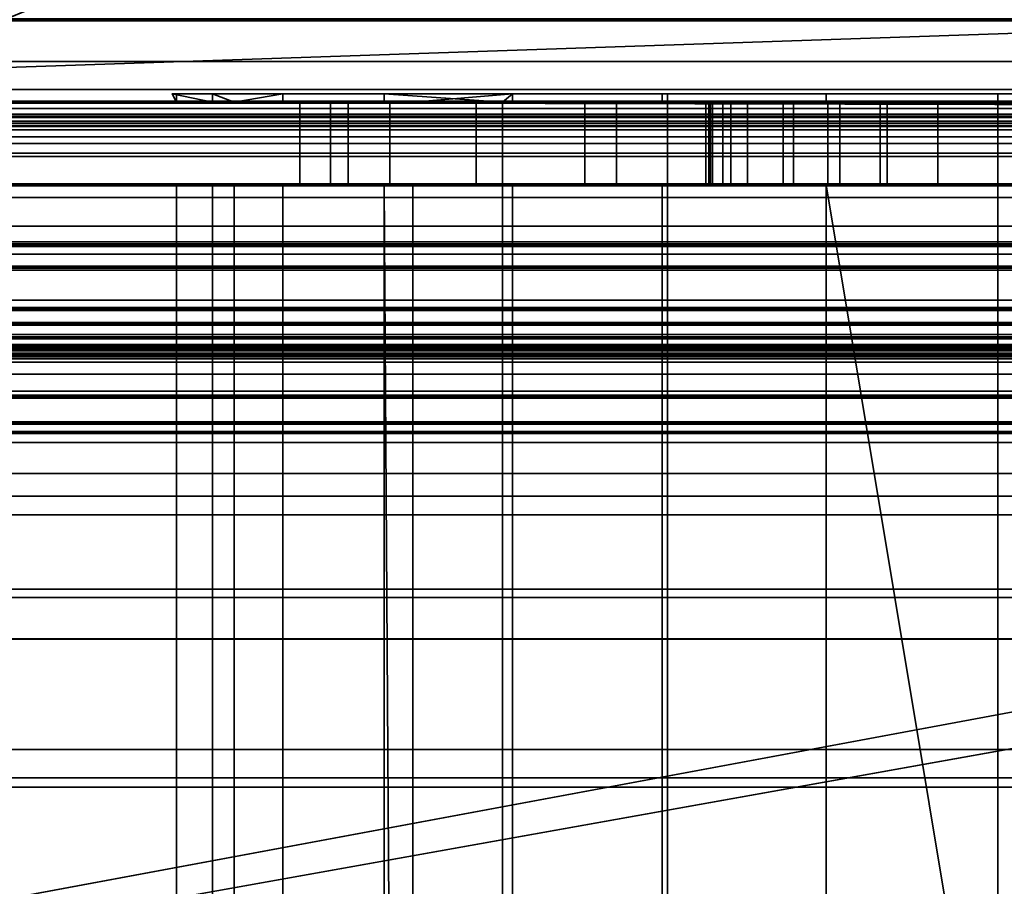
# Model space of a CAD drawing. Header units: millimetres. Extents: x -527 to 5177, y -116 to 161.
# Tile 377 of 656: x 1172 to 1184, y -17 to -7. Entities that reach past the tile are written whole.
import ezdxf

# ---------------------------------------------------------------- set-up
doc = ezdxf.new("R2010")
doc.units = ezdxf.units.MM
doc.layers.add('151', color=7, linetype='Continuous', true_color=0xffffff)

# ---------------------------------------------------------------- blocks, each defined once
blk = doc.blocks.new('UG_SURFACE_096')
at = {"layer": '151', "color": 252, "linetype": 'Continuous', "lineweight": 35}
for points in [[(1180.1, -7.7, 1108), (1174.1, -7.7, 1104), (1174.155, -7.7, 1105.045)], [(1174.589, -7.7, 1100.91), (1174.1, -7.7, 1104), (1180.1, -7.7, 1108), (1180.1, -7.7, 1100)], [(1174.589, -7.8, 1100.91), (1174.155, -7.8, 1105.045), (1174.1, -7.7, 1104)], [(1174.1, -7.7, 1104), (1174.589, -7.7, 1100.91), (1174.589, -7.8, 1100.91)], [(1174.155, -7.8, 1105.045), (1174.155, -7.7, 1105.045), (1174.1, -7.7, 1104)], [(1174.155, -7.7, 1105.045), (1175.44, -7.7, 1109), (1178.222, -7.7, 1112.09), (1180.1, -7.7, 1108)], [(1175.44, -7.7, 1109), (1174.155, -7.7, 1105.045), (1174.155, -7.8, 1105.045), (1174.85, -7.8, 1107.185)], [(1180.1, -7.7, 1100), (1176.669, -7.7, 1097.309), (1174.589, -7.7, 1100.91)], [(1174.589, -7.7, 1100.91), (1176.669, -7.7, 1097.309), (1176.669, -7.8, 1097.309), (1174.85, -7.8, 1100.459)], [(1174.85, -7.8, 1100.459), (1174.589, -7.8, 1100.91), (1174.589, -7.7, 1100.91)], [(1174.85, -7.8, 1107.185), (1175.44, -7.8, 1109), (1175.44, -7.7, 1109)], [(1178.222, -7.7, 1112.09), (1175.44, -7.7, 1109), (1175.44, -7.8, 1109), (1177.015, -7.8, 1110.75)], [(1180.033, -7.7, 1094.864), (1176.669, -7.7, 1097.309), (1180.1, -7.7, 1100)], [(1176.669, -7.7, 1097.309), (1180.033, -7.7, 1094.864), (1180.033, -7.8, 1094.864), (1178.1, -7.8, 1096.269)], [(1178.1, -7.8, 1096.269), (1176.669, -7.8, 1097.309), (1176.669, -7.7, 1097.309)], [(1177.015, -7.8, 1110.75), (1178.1, -7.8, 1111.955), (1178.222, -7.7, 1112.09)], [(1178.1, -7.8, 1111.955), (1178.222, -7.8, 1112.09), (1178.222, -7.7, 1112.09)], [(1180.1, -7.7, 1108), (1178.222, -7.7, 1112.09), (1182.021, -7.7, 1113.781)], [(1178.222, -7.7, 1112.09), (1178.222, -7.8, 1112.09), (1182.021, -7.8, 1113.781), (1182.021, -7.7, 1113.781)], [(1184.1, -7.7, 1094), (1180.033, -7.7, 1094.864), (1180.1, -7.7, 1100)], [(1184.1, -7.7, 1094), (1184.1, -7.8, 1094), (1180.033, -7.8, 1094.864), (1180.033, -7.7, 1094.864)], [(1180.1, -7.7, 1108), (1188.1, -7.7, 1108), (1188.1, -22.4, 1108), (1180.1, -22.4, 1108)], [(1180.1, -7.7, 1100), (1180.1, -7.7, 1108), (1180.1, -22.4, 1108), (1180.1, -22.4, 1100)], [(1188.1, -7.7, 1100), (1180.1, -7.7, 1100), (1180.1, -22.4, 1100), (1188.1, -22.4, 1100)], [(1188.1, -7.7, 1108), (1180.1, -7.7, 1108), (1182.021, -7.7, 1113.781), (1186.179, -7.7, 1113.781)], [(1180.1, -7.7, 1100), (1188.1, -7.7, 1100), (1188.167, -7.7, 1094.864), (1184.1, -7.7, 1094)], [(1182.021, -7.7, 1113.781), (1182.021, -7.8, 1113.781), (1186.179, -7.8, 1113.781), (1186.179, -7.7, 1113.781)], [(1188.167, -7.7, 1094.864), (1188.167, -7.8, 1094.864), (1184.1, -7.8, 1094), (1184.1, -7.7, 1094)], [(1132.1, -7.876, 1158.383), (1174.85, -7.8, 1158), (1171.35, -7.8, 1158)], [(1132.1, -7.876, 1158.383), (1205.844, -7.876, 1158.383), (1178.1, -7.8, 1158), (1174.85, -7.8, 1158)], [(1205.844, -7.876, 1002.617), (1132.1, -7.876, 1002.617), (1132.1, -7.8, 1003), (1171.35, -7.8, 1003)], [(1205.844, -7.876, 1002.617), (1171.35, -7.8, 1003), (1174.85, -7.8, 1003)], [(1171.35, -7.8, 1090.5), (1171.35, -7.8, 1110.75), (1174.155, -7.8, 1105.045), (1174.589, -7.8, 1100.91)], [(1171.35, -7.8, 1110.75), (1174.85, -7.8, 1110.75), (1174.85, -7.8, 1107.185), (1174.155, -7.8, 1105.045)], [(1174.589, -7.8, 1100.91), (1174.85, -7.8, 1100.459), (1174.85, -7.8, 1090.5), (1171.35, -7.8, 1090.5)], [(1171.35, -7.8, 1003), (1171.35, -7.8, 1014.25), (1174.85, -7.8, 1014.25), (1174.85, -7.8, 1003)], [(1171.35, -7.8, 1014.25), (1171.35, -7.8, 1035), (1174.85, -7.8, 1035), (1174.85, -7.8, 1014.25)], [(1171.35, -7.8, 1035), (1171.35, -7.8, 1059.25), (1174.85, -7.8, 1059.25), (1174.85, -7.8, 1035)], [(1171.35, -7.8, 1059.25), (1171.35, -7.8, 1090.5), (1174.85, -7.8, 1090.5), (1174.85, -7.8, 1059.25)], [(1171.35, -7.8, 1110.75), (1171.35, -7.8, 1129.75), (1174.85, -7.8, 1129.75), (1174.85, -7.8, 1110.75)], [(1171.35, -7.8, 1129.75), (1171.35, -7.8, 1158), (1174.85, -7.8, 1158), (1174.85, -7.8, 1129.75)], [(1205.844, -7.876, 1002.617), (1174.85, -7.8, 1003), (1178.1, -7.8, 1003)], [(1174.85, -7.8, 1059.25), (1178.1, -7.8, 1059.25), (1178.1, -7.8, 1037.918), (1177.784, -7.8, 1037.689)], [(1174.85, -7.8, 1035), (1176.017, -7.8, 1034.629), (1175.646, -7.8, 1031.115)], [(1174.85, -7.8, 1014.25), (1175.646, -7.8, 1031.115), (1176.737, -7.8, 1027.753)], [(1174.85, -7.8, 1035), (1176.231, -7.8, 1035), (1176.017, -7.8, 1034.629)], [(1175.646, -7.8, 1031.115), (1174.85, -7.8, 1014.25), (1174.85, -7.8, 1035)], [(1174.85, -7.8, 1110.75), (1174.85, -7.8, 1129.75), (1178.1, -7.8, 1129.75), (1178.1, -7.8, 1111.955)], [(1174.85, -7.8, 1110.75), (1177.015, -7.8, 1110.75), (1175.44, -7.8, 1109)], [(1174.85, -7.8, 1090.5), (1174.85, -7.8, 1100.459), (1176.669, -7.8, 1097.309)], [(1176.669, -7.8, 1097.309), (1178.1, -7.8, 1096.269), (1178.1, -7.8, 1090.5), (1174.85, -7.8, 1090.5)], [(1175.44, -7.8, 1109), (1174.85, -7.8, 1107.185), (1174.85, -7.8, 1110.75)], [(1178.1, -7.8, 1111.955), (1177.015, -7.8, 1110.75), (1174.85, -7.8, 1110.75)], [(1176.737, -7.8, 1027.753), (1178.1, -7.8, 1026.238), (1178.1, -7.8, 1014.25), (1174.85, -7.8, 1014.25)], [(1177.784, -7.8, 1037.689), (1176.231, -7.8, 1035), (1174.85, -7.8, 1035), (1174.85, -7.8, 1059.25)], [(1174.85, -7.8, 1003), (1174.85, -7.8, 1014.25), (1178.1, -7.8, 1014.25), (1178.1, -7.8, 1003)], [(1174.85, -7.8, 1059.25), (1174.85, -7.8, 1090.5), (1178.1, -7.8, 1090.5), (1178.1, -7.8, 1059.25)], [(1174.85, -7.8, 1129.75), (1174.85, -7.8, 1158), (1178.1, -7.8, 1158), (1178.1, -7.8, 1129.75)], [(1175.646, -8.8, 1031.115), (1175.646, -7.8, 1031.115), (1176.017, -7.8, 1034.629), (1176.017, -8.8, 1034.629)], [(1176.737, -8.8, 1027.753), (1176.737, -7.8, 1027.753), (1175.646, -7.8, 1031.115), (1175.646, -8.8, 1031.115)], [(1176.231, -8.8, 1035), (1176.017, -8.8, 1034.629), (1176.017, -7.8, 1034.629), (1176.231, -7.8, 1035)], [(1176.231, -7.8, 1035), (1177.784, -7.8, 1037.689), (1177.784, -8.8, 1037.689), (1176.231, -8.8, 1035)], [(1178.1, -7.8, 1026.238), (1176.737, -7.8, 1027.753), (1176.737, -8.8, 1027.753), (1178.1, -8.8, 1026.238)], [(1178.1, -8.8, 1037.918), (1177.784, -8.8, 1037.689), (1177.784, -7.8, 1037.689), (1178.1, -7.8, 1037.918)], [(1205.844, -7.876, 1158.383), (1190.1, -7.8, 1158), (1178.1, -7.8, 1158)], [(1178.1, -7.8, 1003), (1190.1, -7.8, 1003), (1205.844, -7.876, 1002.617)], [(1178.1, -7.8, 1129.75), (1183.372, -7.8, 1145.576), (1184.1, -7.8, 1145.5)], [(1184.1, -7.8, 1145.5), (1184.828, -7.8, 1145.576), (1190.1, -7.8, 1129.75), (1178.1, -7.8, 1129.75)], [(1178.1, -7.8, 1129.75), (1180.619, -7.8, 1148.634), (1181.069, -7.8, 1147.25)], [(1178.1, -7.8, 1158), (1190.1, -7.8, 1158), (1184.1, -7.8, 1152.5), (1182.676, -7.8, 1152.197)], [(1178.1, -7.8, 1129.75), (1182.043, -7.8, 1146.168), (1183.372, -7.8, 1145.576)], [(1178.1, -7.8, 1129.75), (1178.1, -7.8, 1158), (1180.771, -7.8, 1150.082), (1180.619, -7.8, 1148.634)], [(1182.676, -7.8, 1152.197), (1181.499, -7.8, 1151.342), (1178.1, -7.8, 1158)], [(1181.499, -7.8, 1151.342), (1180.771, -7.8, 1150.082), (1178.1, -7.8, 1158)], [(1181.069, -7.8, 1147.25), (1182.043, -7.8, 1146.168), (1178.1, -7.8, 1129.75)], [(1178.1, -7.8, 1059.25), (1182.761, -7.8, 1078.266), (1184.1, -7.8, 1078)], [(1184.1, -7.8, 1078), (1185.439, -7.8, 1078.266), (1190.1, -7.8, 1059.25), (1178.1, -7.8, 1059.25)], [(1178.1, -7.8, 1059.25), (1180.866, -7.8, 1080.161), (1181.625, -7.8, 1079.025)], [(1178.1, -7.8, 1059.25), (1178.1, -7.8, 1090.5), (1180.6, -7.8, 1083.5), (1180.6, -7.8, 1081.5)], [(1181.625, -7.8, 1079.025), (1182.761, -7.8, 1078.266), (1178.1, -7.8, 1059.25)], [(1178.1, -7.8, 1090.5), (1180.866, -7.8, 1084.839), (1180.6, -7.8, 1083.5)], [(1180.6, -7.8, 1081.5), (1180.866, -7.8, 1080.161), (1178.1, -7.8, 1059.25)], [(1178.1, -7.8, 1090.5), (1182.761, -7.8, 1086.734), (1181.625, -7.8, 1085.975)], [(1181.625, -7.8, 1085.975), (1180.866, -7.8, 1084.839), (1178.1, -7.8, 1090.5)], [(1178.1, -7.8, 1090.5), (1190.1, -7.8, 1090.5), (1184.1, -7.8, 1087), (1182.761, -7.8, 1086.734)], [(1178.1, -7.8, 1059.25), (1190.1, -7.8, 1059.25), (1187.557, -7.8, 1039.765), (1184.1, -7.8, 1040.5)], [(1184.1, -7.8, 1040.5), (1180.643, -7.8, 1039.765), (1178.1, -7.8, 1059.25)], [(1178.1, -7.8, 1014.25), (1179.1, -7.8, 1014.25), (1179.1, -7.8, 1013)], [(1178.1, -7.8, 1003), (1182.187, -7.8, 1008.381), (1184.1, -7.8, 1008)], [(1179.1, -7.8, 1013), (1179.481, -7.8, 1011.087), (1178.1, -7.8, 1003), (1178.1, -7.8, 1014.25)], [(1184.1, -7.8, 1008), (1186.013, -7.8, 1008.381), (1190.1, -7.8, 1003), (1178.1, -7.8, 1003)], [(1179.481, -7.8, 1011.087), (1180.565, -7.8, 1009.465), (1178.1, -7.8, 1003)], [(1180.565, -7.8, 1009.465), (1182.187, -7.8, 1008.381), (1178.1, -7.8, 1003)], [(1178.1, -7.8, 1129.75), (1190.1, -7.8, 1129.75), (1186.179, -7.8, 1113.781), (1182.021, -7.8, 1113.781)], [(1182.021, -7.8, 1113.781), (1178.222, -7.8, 1112.09), (1178.1, -7.8, 1129.75)], [(1190.1, -7.8, 1090.5), (1178.1, -7.8, 1090.5), (1184.1, -7.8, 1094), (1188.167, -7.8, 1094.864)], [(1178.1, -7.8, 1090.5), (1178.1, -7.8, 1096.269), (1180.033, -7.8, 1094.864)], [(1180.033, -7.8, 1094.864), (1184.1, -7.8, 1094), (1178.1, -7.8, 1090.5)], [(1178.222, -7.8, 1112.09), (1178.1, -7.8, 1111.955), (1178.1, -7.8, 1129.75)], [(1179.1, -7.8, 1014.25), (1178.1, -7.8, 1014.25), (1178.1, -7.8, 1026.238), (1179.1, -7.8, 1025.126)], [(1180.643, -7.8, 1039.765), (1178.1, -7.8, 1037.918), (1178.1, -7.8, 1059.25)], [(1178.1, -8.8, 1026.238), (1179.1, -8.8, 1025.126), (1179.1, -7.8, 1025.126), (1178.1, -7.8, 1026.238)], [(1178.1, -7.8, 1037.918), (1180.643, -7.8, 1039.765), (1180.643, -8.8, 1039.765), (1178.1, -8.8, 1037.918)], [(1179.481, -8.8, 1011.087), (1179.481, -7.8, 1011.087), (1179.1, -7.8, 1013), (1179.1, -8.8, 1013)], [(1179.1, -7.8, 1014.25), (1179.1, -7.8, 1025.126), (1179.1, -8.8, 1025.126), (1179.1, -8.8, 1014.25)], [(1179.1, -8.8, 1014.25), (1179.1, -8.8, 1013), (1179.1, -7.8, 1013), (1179.1, -7.8, 1014.25)], [(1180.565, -8.8, 1009.465), (1180.565, -7.8, 1009.465), (1179.481, -7.8, 1011.087), (1179.481, -8.8, 1011.087)], [(1182.187, -8.8, 1008.381), (1182.187, -7.8, 1008.381), (1180.565, -7.8, 1009.465), (1180.565, -8.8, 1009.465)], [(1180.866, -8.8, 1080.161), (1180.866, -7.8, 1080.161), (1180.6, -7.8, 1081.5), (1180.6, -8.8, 1081.5)], [(1180.6, -8.8, 1083.5), (1180.6, -8.8, 1081.5), (1180.6, -7.8, 1081.5), (1180.6, -7.8, 1083.5)], [(1180.6, -8.8, 1083.5), (1180.6, -7.8, 1083.5), (1180.866, -7.8, 1084.839), (1180.866, -8.8, 1084.839)], [(1180.619, -8.8, 1148.634), (1180.619, -7.8, 1148.634), (1180.771, -7.8, 1150.082), (1180.771, -8.8, 1150.082)], [(1181.069, -8.8, 1147.25), (1181.069, -7.8, 1147.25), (1180.619, -7.8, 1148.634), (1180.619, -8.8, 1148.634)], [(1180.643, -8.8, 1039.765), (1180.643, -7.8, 1039.765), (1184.1, -7.8, 1040.5), (1184.1, -8.8, 1040.5)], [(1180.771, -8.8, 1150.082), (1180.771, -7.8, 1150.082), (1181.499, -7.8, 1151.342), (1181.499, -8.8, 1151.342)], [(1181.625, -8.8, 1079.025), (1181.625, -7.8, 1079.025), (1180.866, -7.8, 1080.161), (1180.866, -8.8, 1080.161)], [(1180.866, -8.8, 1084.839), (1180.866, -7.8, 1084.839), (1181.625, -7.8, 1085.975), (1181.625, -8.8, 1085.975)], [(1182.043, -8.8, 1146.168), (1182.043, -7.8, 1146.168), (1181.069, -7.8, 1147.25), (1181.069, -8.8, 1147.25)], [(1181.499, -8.8, 1151.342), (1181.499, -7.8, 1151.342), (1182.676, -7.8, 1152.197), (1182.676, -8.8, 1152.197)], [(1182.761, -8.8, 1078.266), (1182.761, -7.8, 1078.266), (1181.625, -7.8, 1079.025), (1181.625, -8.8, 1079.025)], [(1181.625, -8.8, 1085.975), (1181.625, -7.8, 1085.975), (1182.761, -7.8, 1086.734), (1182.761, -8.8, 1086.734)], [(1183.372, -8.8, 1145.576), (1183.372, -7.8, 1145.576), (1182.043, -7.8, 1146.168), (1182.043, -8.8, 1146.168)], [(1184.1, -8.8, 1008), (1184.1, -7.8, 1008), (1182.187, -7.8, 1008.381), (1182.187, -8.8, 1008.381)], [(1182.676, -8.8, 1152.197), (1182.676, -7.8, 1152.197), (1184.1, -7.8, 1152.5), (1184.1, -8.8, 1152.5)], [(1184.1, -8.8, 1078), (1184.1, -7.8, 1078), (1182.761, -7.8, 1078.266), (1182.761, -8.8, 1078.266)], [(1182.761, -8.8, 1086.734), (1182.761, -7.8, 1086.734), (1184.1, -7.8, 1087), (1184.1, -8.8, 1087)], [(1184.1, -7.8, 1145.5), (1183.372, -7.8, 1145.576), (1183.372, -8.8, 1145.576), (1184.1, -8.8, 1145.5)], [(1185.439, -7.8, 1086.734), (1184.1, -7.8, 1087), (1190.1, -7.8, 1090.5)], [(1185.524, -7.8, 1152.197), (1184.1, -7.8, 1152.5), (1190.1, -7.8, 1158)], [(1186.013, -8.8, 1008.381), (1186.013, -7.8, 1008.381), (1184.1, -7.8, 1008), (1184.1, -8.8, 1008)], [(1184.1, -8.8, 1040.5), (1184.1, -7.8, 1040.5), (1187.557, -7.8, 1039.765), (1187.557, -8.8, 1039.765)], [(1185.439, -8.8, 1078.266), (1185.439, -7.8, 1078.266), (1184.1, -7.8, 1078), (1184.1, -8.8, 1078)], [(1184.1, -8.8, 1087), (1184.1, -7.8, 1087), (1185.439, -7.8, 1086.734), (1185.439, -8.8, 1086.734)], [(1184.1, -8.8, 1145.5), (1184.828, -8.8, 1145.576), (1184.828, -7.8, 1145.576), (1184.1, -7.8, 1145.5)], [(1184.1, -8.8, 1152.5), (1184.1, -7.8, 1152.5), (1185.524, -7.8, 1152.197), (1185.524, -8.8, 1152.197)], [(1205.844, -7.876, 1158.383), (1132.1, -7.876, 1158.383), (1132.1, -8.093, 1158.707), (1205.979, -8.093, 1158.707)], [(1205.979, -8.093, 1002.293), (1132.1, -8.093, 1002.293), (1132.1, -7.876, 1002.617), (1205.844, -7.876, 1002.617)], [(1205.979, -8.093, 1158.707), (1132.1, -8.093, 1158.707), (1132.1, -8.417, 1158.924), (1206.069, -8.417, 1158.924)], [(1206.069, -8.417, 1002.076), (1132.1, -8.417, 1002.076), (1132.1, -8.093, 1002.293), (1205.979, -8.093, 1002.293)], [(1206.069, -8.417, 1158.924), (1132.1, -8.417, 1158.924), (1132.1, -8.8, 1159), (1206.1, -8.8, 1159)], [(1206.1, -8.8, 1002), (1132.1, -8.8, 1002), (1132.1, -8.417, 1002.076), (1206.069, -8.417, 1002.076)], [(1206.1, -8.8, 1159), (1132.1, -8.8, 1159), (1132.1, -21.3, 1159), (1206.1, -21.3, 1159)], [(1132.1, -8.8, 1002), (1206.1, -8.8, 1002), (1206.1, -21.3, 1002), (1132.1, -21.3, 1002)], [(1174.85, -8.8, 1003), (1171.35, -8.8, 1003), (1171.35, -21.3, 1003), (1174.85, -21.3, 1003)], [(1171.35, -8.8, 1158), (1174.85, -8.8, 1158), (1174.85, -21.3, 1158), (1171.35, -21.3, 1158)], [(1171.35, -8.8, 1090.5), (1174.85, -8.8, 1090.5), (1174.85, -8.8, 1100.459), (1174.589, -8.8, 1100.91)], [(1174.589, -8.8, 1100.91), (1174.155, -8.8, 1105.045), (1171.35, -8.8, 1110.75), (1171.35, -8.8, 1090.5)], [(1174.155, -8.8, 1105.045), (1174.85, -8.8, 1107.185), (1174.85, -8.8, 1110.75), (1171.35, -8.8, 1110.75)], [(1174.85, -8.8, 1003), (1174.85, -8.8, 1014.25), (1171.35, -8.8, 1014.25), (1171.35, -8.8, 1003)], [(1174.85, -8.8, 1014.25), (1174.85, -8.8, 1035), (1171.35, -8.8, 1035), (1171.35, -8.8, 1014.25)], [(1174.85, -8.8, 1035), (1174.85, -8.8, 1059.25), (1171.35, -8.8, 1059.25), (1171.35, -8.8, 1035)], [(1174.85, -8.8, 1059.25), (1174.85, -8.8, 1090.5), (1171.35, -8.8, 1090.5), (1171.35, -8.8, 1059.25)], [(1174.85, -8.8, 1110.75), (1174.85, -8.8, 1129.75), (1171.35, -8.8, 1129.75), (1171.35, -8.8, 1110.75)], [(1174.85, -8.8, 1129.75), (1174.85, -8.8, 1158), (1171.35, -8.8, 1158), (1171.35, -8.8, 1129.75)], [(1174.85, -8.8, 1107.185), (1174.155, -8.8, 1105.045), (1174.155, -21.3, 1105.045), (1174.85, -21.3, 1107.185)], [(1174.589, -8.8, 1100.91), (1174.589, -21.3, 1100.91), (1174.155, -21.3, 1105.045), (1174.155, -8.8, 1105.045)], [(1174.85, -21.3, 1100.459), (1174.589, -21.3, 1100.91), (1174.589, -8.8, 1100.91), (1174.85, -8.8, 1100.459)], [(1178.1, -8.8, 1003), (1174.85, -8.8, 1003), (1174.85, -21.3, 1003), (1178.1, -21.3, 1003)], [(1174.85, -8.8, 1158), (1178.1, -8.8, 1158), (1178.1, -21.3, 1158), (1174.85, -21.3, 1158)], [(1174.85, -21.3, 1107.185), (1175.44, -21.3, 1109), (1175.44, -8.8, 1109), (1174.85, -8.8, 1107.185)], [(1174.85, -8.8, 1100.459), (1176.669, -8.8, 1097.309), (1176.669, -21.3, 1097.309), (1174.85, -21.3, 1100.459)], [(1174.85, -8.8, 1035), (1174.85, -8.8, 1014.25), (1175.646, -8.8, 1031.115)], [(1175.646, -8.8, 1031.115), (1176.017, -8.8, 1034.629), (1174.85, -8.8, 1035)], [(1174.85, -8.8, 1014.25), (1178.1, -8.8, 1014.25), (1178.1, -8.8, 1026.238), (1176.737, -8.8, 1027.753)], [(1176.737, -8.8, 1027.753), (1175.646, -8.8, 1031.115), (1174.85, -8.8, 1014.25)], [(1174.85, -8.8, 1059.25), (1174.85, -8.8, 1035), (1176.231, -8.8, 1035), (1177.784, -8.8, 1037.689)], [(1174.85, -8.8, 1090.5), (1178.1, -8.8, 1090.5), (1178.1, -8.8, 1096.269), (1176.669, -8.8, 1097.309)], [(1174.85, -8.8, 1110.75), (1174.85, -8.8, 1107.185), (1175.44, -8.8, 1109)], [(1174.85, -8.8, 1110.75), (1177.015, -8.8, 1110.75), (1178.1, -8.8, 1111.955)], [(1178.1, -8.8, 1111.955), (1178.1, -8.8, 1129.75), (1174.85, -8.8, 1129.75), (1174.85, -8.8, 1110.75)], [(1175.44, -8.8, 1109), (1177.015, -8.8, 1110.75), (1174.85, -8.8, 1110.75)], [(1176.669, -8.8, 1097.309), (1174.85, -8.8, 1100.459), (1174.85, -8.8, 1090.5)], [(1177.784, -8.8, 1037.689), (1178.1, -8.8, 1037.918), (1178.1, -8.8, 1059.25), (1174.85, -8.8, 1059.25)], [(1176.017, -8.8, 1034.629), (1176.231, -8.8, 1035), (1174.85, -8.8, 1035)], [(1178.1, -8.8, 1003), (1178.1, -8.8, 1014.25), (1174.85, -8.8, 1014.25), (1174.85, -8.8, 1003)], [(1178.1, -8.8, 1059.25), (1178.1, -8.8, 1090.5), (1174.85, -8.8, 1090.5), (1174.85, -8.8, 1059.25)], [(1178.1, -8.8, 1129.75), (1178.1, -8.8, 1158), (1174.85, -8.8, 1158), (1174.85, -8.8, 1129.75)], [(1177.015, -8.8, 1110.75), (1175.44, -8.8, 1109), (1175.44, -21.3, 1109), (1177.015, -21.3, 1110.75)], [(1176.669, -8.8, 1097.309), (1178.1, -8.8, 1096.269), (1178.1, -21.3, 1096.269), (1176.749, -21.3, 1097.25)], [(1176.749, -21.3, 1097.25), (1176.669, -21.3, 1097.309), (1176.669, -8.8, 1097.309)], [(1178.1, -8.8, 1111.955), (1177.015, -8.8, 1110.75), (1177.015, -21.3, 1110.75), (1178.1, -21.3, 1111.955)], [(1190.1, -8.8, 1003), (1178.1, -8.8, 1003), (1178.1, -21.3, 1003), (1190.1, -21.3, 1003)], [(1178.1, -8.8, 1158), (1190.1, -8.8, 1158), (1190.1, -21.3, 1158), (1178.1, -21.3, 1158)], [(1178.1, -21.3, 1111.955), (1178.222, -21.3, 1112.09), (1178.222, -8.8, 1112.09), (1178.1, -8.8, 1111.955)], [(1178.1, -8.8, 1096.269), (1180.033, -8.8, 1094.864), (1180.033, -21.3, 1094.864), (1178.1, -21.3, 1096.269)], [(1190.1, -8.8, 1158), (1178.1, -8.8, 1158), (1184.1, -8.8, 1152.5), (1185.524, -8.8, 1152.197)], [(1178.1, -8.8, 1158), (1181.499, -8.8, 1151.342), (1182.676, -8.8, 1152.197)], [(1178.1, -8.8, 1129.75), (1182.043, -8.8, 1146.168), (1181.069, -8.8, 1147.25)], [(1178.1, -8.8, 1158), (1180.771, -8.8, 1150.082), (1181.499, -8.8, 1151.342)], [(1181.069, -8.8, 1147.25), (1180.619, -8.8, 1148.634), (1178.1, -8.8, 1129.75)], [(1180.619, -8.8, 1148.634), (1180.771, -8.8, 1150.082), (1178.1, -8.8, 1158), (1178.1, -8.8, 1129.75)], [(1178.1, -8.8, 1129.75), (1190.1, -8.8, 1129.75), (1184.1, -8.8, 1145.5), (1183.372, -8.8, 1145.576)], [(1183.372, -8.8, 1145.576), (1182.043, -8.8, 1146.168), (1178.1, -8.8, 1129.75)], [(1182.676, -8.8, 1152.197), (1184.1, -8.8, 1152.5), (1178.1, -8.8, 1158)], [(1178.1, -8.8, 1090.5), (1182.761, -8.8, 1086.734), (1184.1, -8.8, 1087)], [(1184.1, -8.8, 1087), (1185.439, -8.8, 1086.734), (1190.1, -8.8, 1090.5), (1178.1, -8.8, 1090.5)], [(1178.1, -8.8, 1090.5), (1180.866, -8.8, 1084.839), (1181.625, -8.8, 1085.975)], [(1178.1, -8.8, 1090.5), (1178.1, -8.8, 1059.25), (1180.6, -8.8, 1081.5), (1180.6, -8.8, 1083.5)], [(1181.625, -8.8, 1085.975), (1182.761, -8.8, 1086.734), (1178.1, -8.8, 1090.5)], [(1178.1, -8.8, 1059.25), (1180.866, -8.8, 1080.161), (1180.6, -8.8, 1081.5)], [(1180.6, -8.8, 1083.5), (1180.866, -8.8, 1084.839), (1178.1, -8.8, 1090.5)], [(1178.1, -8.8, 1059.25), (1182.761, -8.8, 1078.266), (1181.625, -8.8, 1079.025)], [(1181.625, -8.8, 1079.025), (1180.866, -8.8, 1080.161), (1178.1, -8.8, 1059.25)], [(1178.1, -8.8, 1059.25), (1190.1, -8.8, 1059.25), (1184.1, -8.8, 1078), (1182.761, -8.8, 1078.266)], [(1178.1, -8.8, 1014.25), (1178.1, -8.8, 1003), (1179.481, -8.8, 1011.087), (1179.1, -8.8, 1013)], [(1178.1, -8.8, 1003), (1180.565, -8.8, 1009.465), (1179.481, -8.8, 1011.087)], [(1178.1, -8.8, 1003), (1182.187, -8.8, 1008.381), (1180.565, -8.8, 1009.465)], [(1184.1, -8.8, 1008), (1182.187, -8.8, 1008.381), (1178.1, -8.8, 1003), (1190.1, -8.8, 1003)], [(1190.1, -8.8, 1059.25), (1178.1, -8.8, 1059.25), (1180.643, -8.8, 1039.765), (1184.1, -8.8, 1040.5)], [(1178.1, -8.8, 1059.25), (1178.1, -8.8, 1037.918), (1180.643, -8.8, 1039.765)], [(1190.1, -8.8, 1129.75), (1178.1, -8.8, 1129.75), (1182.021, -8.8, 1113.781), (1186.179, -8.8, 1113.781)], [(1178.1, -8.8, 1129.75), (1178.222, -8.8, 1112.09), (1182.021, -8.8, 1113.781)], [(1178.1, -8.8, 1129.75), (1178.1, -8.8, 1111.955), (1178.222, -8.8, 1112.09)], [(1178.1, -8.8, 1090.5), (1190.1, -8.8, 1090.5), (1184.1, -8.8, 1094), (1180.033, -8.8, 1094.864)], [(1180.033, -8.8, 1094.864), (1178.1, -8.8, 1096.269), (1178.1, -8.8, 1090.5)], [(1178.1, -8.8, 1026.238), (1178.1, -8.8, 1014.25), (1179.1, -8.8, 1014.25), (1179.1, -8.8, 1025.126)], [(1179.1, -8.8, 1013), (1179.1, -8.8, 1014.25), (1178.1, -8.8, 1014.25)], [(1178.222, -8.8, 1112.09), (1178.222, -21.3, 1112.09), (1182.021, -21.3, 1113.781), (1182.021, -8.8, 1113.781)], [(1184.1, -8.8, 1094), (1184.1, -21.3, 1094), (1180.033, -21.3, 1094.864), (1180.033, -8.8, 1094.864)], [(1186.179, -8.8, 1113.781), (1182.021, -8.8, 1113.781), (1184.1, -21.3, 1114)], [(1182.021, -8.8, 1113.781), (1182.021, -21.3, 1113.781), (1184.1, -21.3, 1114)], [(1188.167, -8.8, 1094.864), (1188.167, -21.3, 1094.864), (1184.1, -21.3, 1094), (1184.1, -8.8, 1094)], [(1184.1, -21.3, 1114), (1186.179, -21.3, 1113.781), (1186.179, -8.8, 1113.781)], [(1190.1, -8.8, 1003), (1186.013, -8.8, 1008.381), (1184.1, -8.8, 1008)], [(1184.1, -8.8, 1040.5), (1187.557, -8.8, 1039.765), (1190.1, -8.8, 1059.25)], [(1188.167, -8.8, 1094.864), (1184.1, -8.8, 1094), (1190.1, -8.8, 1090.5)], [(1185.439, -8.8, 1078.266), (1184.1, -8.8, 1078), (1190.1, -8.8, 1059.25)], [(1184.828, -8.8, 1145.576), (1184.1, -8.8, 1145.5), (1190.1, -8.8, 1129.75)]]:
    blk.add_3dface(points, dxfattribs=at)
blk = doc.blocks.new('UG_SURFACE_097')
at = {"layer": '151', "color": 35, "linetype": 'Continuous', "lineweight": 35}
for points in [[(1133, 7.5, 2013), (1133, -22.8, 2013), (1867, -22.8, 2013), (1867, 7.5, 2013)], [(1867, 1.7, 30.5), (1867, -14.3, 30.5), (1133, -14.3, 30.5), (1133, 1.7, 30.5)], [(1867, -14.3, 30.5), (1867, -14.3), (1133, -14.3), (1133, -14.3, 30.5)], [(1133, -22.8), (1133, -14.3), (1867, -14.3), (1871, -30.3)]]:
    blk.add_3dface(points, dxfattribs=at)
blk = doc.blocks.new('UG_SURFACE_100')
at = {"layer": '151', "color": 252, "linetype": 'Continuous', "lineweight": 35}
for points in [[(1129.5, -2.8, 11), (1849.5, -2.8, 11), (1849.5, -9.8, 11), (1129.5, -9.8, 11)], [(1129.5, -9.8, 12), (1849.5, -9.8, 12), (1849.5, -2.8, 12), (1129.5, -2.8, 12)], [(1129.5, -8.8, 8), (1849.5, -8.8, 8), (1849.5, -10.3, 8), (1129.5, -10.3, 8)], [(1129.5, -8.8, 9), (1849.5, -8.8, 9), (1849.5, -8.8, 8), (1129.5, -8.8, 8)], [(1129.5, -9.8, 9), (1849.5, -9.8, 9), (1849.5, -8.8, 9), (1129.5, -8.8, 9)], [(1129.5, -9.8, 11), (1849.5, -9.8, 11), (1849.5, -9.8, 9), (1129.5, -9.8, 9)], [(1129.5, -9.8, 24), (1849.5, -9.8, 24), (1849.5, -9.8, 12), (1129.5, -9.8, 12)], [(1129.5, -10.8, 24), (1849.5, -10.8, 24), (1849.5, -9.8, 24), (1129.5, -9.8, 24)], [(1129.5, -10.3, 8), (1849.5, -10.3, 8), (1849.5, -10.491, 8.038), (1129.5, -10.491, 8.038)], [(1129.5, -10.491, 8.038), (1849.5, -10.491, 8.038), (1849.5, -10.654, 8.146), (1129.5, -10.654, 8.146)], [(1129.5, -10.654, 8.146), (1849.5, -10.654, 8.146), (1849.5, -10.762, 8.309), (1129.5, -10.762, 8.309)], [(1129.5, -10.762, 8.309), (1849.5, -10.762, 8.309), (1849.5, -10.8, 8.5), (1129.5, -10.8, 8.5)], [(1129.5, -10.8, 8.5), (1849.5, -10.8, 8.5), (1849.5, -10.8, 24), (1129.5, -10.8, 24)]]:
    blk.add_3dface(points, dxfattribs=at)
blk = doc.blocks.new('UG_SURFACE_101')
at = {"layer": '151', "color": 18, "linetype": 'Continuous', "lineweight": 70}
for points in [[(1129.5, -9.8, 10), (1864.5, -9.8, 10), (1864.5, -2.8, 10), (1129.5, -2.8, 10)], [(1129.5, -4.8, 9), (1864.5, -4.8, 9), (1864.5, -7.8, 9), (1129.5, -7.8, 9)], [(1129.5, -6.8, 6.5), (1864.5, -6.8, 6.5), (1864.5, -10.3, 6.5), (1129.5, -10.3, 6.5)], [(1129.5, -6.8, 7.5), (1864.5, -6.8, 7.5), (1864.5, -6.8, 6.5), (1129.5, -6.8, 6.5)], [(1129.5, -7.8, 7.5), (1864.5, -7.8, 7.5), (1864.5, -6.8, 7.5), (1129.5, -6.8, 7.5)], [(1129.5, -7.8, 9), (1864.5, -7.8, 9), (1864.5, -7.8, 7.5), (1129.5, -7.8, 7.5)], [(1129.5, -8.8, 9), (1864.5, -8.8, 9), (1864.5, -9.8, 9), (1129.5, -9.8, 9)], [(1129.5, -8.8, 7.5), (1864.5, -8.8, 7.5), (1864.5, -8.8, 9), (1129.5, -8.8, 9)], [(1129.5, -10.3, 7.5), (1864.5, -10.3, 7.5), (1864.5, -8.8, 7.5), (1129.5, -8.8, 7.5)], [(1129.5, -9.8, 9), (1864.5, -9.8, 9), (1864.5, -9.8, 10), (1129.5, -9.8, 10)], [(1129.5, -10.3, 6.5), (1864.5, -10.3, 6.5), (1864.5, -10.874, 6.614), (1129.5, -10.874, 6.614)], [(1129.5, -10.491, 7.538), (1864.5, -10.491, 7.538), (1864.5, -10.3, 7.5), (1129.5, -10.3, 7.5)], [(1129.5, -10.654, 7.646), (1864.5, -10.654, 7.646), (1864.5, -10.491, 7.538), (1129.5, -10.491, 7.538)], [(1129.5, -10.762, 7.809), (1864.5, -10.762, 7.809), (1864.5, -10.654, 7.646), (1129.5, -10.654, 7.646)], [(1129.5, -10.8, 8), (1864.5, -10.8, 8), (1864.5, -10.762, 7.809), (1129.5, -10.762, 7.809)], [(1129.5, -10.8, 23.5), (1864.5, -10.8, 23.5), (1864.5, -10.8, 8), (1129.5, -10.8, 8)], [(1129.5, -11.8, 23.5), (1864.5, -11.8, 23.5), (1864.5, -10.8, 23.5), (1129.5, -10.8, 23.5)], [(1129.5, -10.874, 6.614), (1864.5, -10.874, 6.614), (1864.5, -11.361, 6.939), (1129.5, -11.361, 6.939)], [(1129.5, -11.361, 6.939), (1864.5, -11.361, 6.939), (1864.5, -11.686, 7.426), (1129.5, -11.686, 7.426)], [(1129.5, -11.686, 7.426), (1864.5, -11.686, 7.426), (1864.5, -11.8, 8), (1129.5, -11.8, 8)], [(1129.5, -11.8, 8), (1864.5, -11.8, 8), (1864.5, -11.8, 23.5), (1129.5, -11.8, 23.5)]]:
    blk.add_3dface(points, dxfattribs=at)
blk = doc.blocks.new('UG_SURFACE_102')
at = {"layer": '151', "color": 250, "linetype": 'Continuous', "lineweight": 35}
for points in [[(1129.5, -2.8, 0.5), (1870.5, -2.8, 0.5), (1870.5, -9.8, 0.5), (1129.5, -9.8, 0.5)], [(1129.5, -9.642, 1.5), (1870.5, -9.642, 1.5), (1870.5, -2.958, 1.5), (1129.5, -2.958, 1.5)], [(1129.5, -7.305, 8.44), (1870.5, -7.305, 8.44), (1870.5, -5.295, 8.44), (1129.5, -5.295, 8.44)], [(1129.5, -6.3, 5.5), (1870.5, -6.3, 5.5), (1870.5, -8.457, 4.791), (1129.5, -8.457, 4.791)], [(1129.5, -6.8, 7.5), (1870.5, -6.8, 7.5), (1870.5, -7.647, 7.5), (1129.5, -7.647, 7.5)], [(1129.5, -6.8, 6.5), (1870.5, -6.8, 6.5), (1870.5, -6.8, 7.5), (1129.5, -6.8, 7.5)], [(1129.5, -11.8, 6.5), (1870.5, -11.8, 6.5), (1870.5, -6.8, 6.5), (1129.5, -6.8, 6.5)], [(1129.5, -7.647, 7.5), (1870.5, -7.647, 7.5), (1870.5, -7.305, 8.44), (1129.5, -7.305, 8.44)], [(1129.5, -7.945, 2.821), (1870.5, -7.945, 2.821), (1870.5, -7.973, 2.739), (1129.5, -7.973, 2.739)], [(1129.5, -7.95, 2.908), (1870.5, -7.95, 2.908), (1870.5, -7.945, 2.821), (1129.5, -7.945, 2.821)], [(1129.5, -7.987, 2.986), (1870.5, -7.987, 2.986), (1870.5, -7.95, 2.908), (1129.5, -7.95, 2.908)], [(1129.5, -7.973, 2.739), (1870.5, -7.973, 2.739), (1870.5, -8.03, 2.674), (1129.5, -8.03, 2.674)], [(1129.5, -8.052, 3.044), (1870.5, -8.052, 3.044), (1870.5, -7.987, 2.986), (1129.5, -7.987, 2.986)], [(1129.5, -8.03, 2.674), (1870.5, -8.03, 2.674), (1870.5, -9.642, 1.5), (1129.5, -9.642, 1.5)], [(1129.5, -8.134, 3.074), (1870.5, -8.134, 3.074), (1870.5, -8.052, 3.044), (1129.5, -8.052, 3.044)], [(1129.5, -8.084, 5.5), (1870.5, -8.084, 5.5), (1870.5, -11.8, 5.5), (1129.5, -11.8, 5.5)], [(1129.5, -9.515, 4.87), (1870.5, -9.515, 4.87), (1870.5, -8.084, 5.5), (1129.5, -8.084, 5.5)], [(1129.5, -8.221, 3.07), (1870.5, -8.221, 3.07), (1870.5, -8.134, 3.074), (1129.5, -8.134, 3.074)], [(1129.5, -8.299, 3.033), (1870.5, -8.299, 3.033), (1870.5, -8.221, 3.07), (1129.5, -8.221, 3.07)], [(1129.5, -10.314, 1.567), (1870.5, -10.314, 1.567), (1870.5, -8.299, 3.033), (1129.5, -8.299, 3.033)], [(1129.5, -8.457, 4.791), (1870.5, -8.457, 4.791), (1870.5, -10.197, 3.332), (1129.5, -10.197, 3.332)], [(1129.5, -10.734, 3.891), (1870.5, -10.734, 3.891), (1870.5, -9.515, 4.87), (1129.5, -9.515, 4.87)], [(1129.5, -9.8, 0.5), (1870.5, -9.8, 0.5), (1870.5, -10.948, 0.728), (1129.5, -10.948, 0.728)], [(1129.5, -10.197, 3.332), (1870.5, -10.197, 3.332), (1870.5, -10.324, 3.257), (1129.5, -10.324, 3.257)], [(1129.5, -10.909, 1.835), (1870.5, -10.909, 1.835), (1870.5, -10.314, 1.567), (1129.5, -10.314, 1.567)], [(1129.5, -10.324, 3.257), (1870.5, -10.324, 3.257), (1870.5, -10.47, 3.235), (1129.5, -10.47, 3.235)], [(1129.5, -10.47, 3.235), (1870.5, -10.47, 3.235), (1870.5, -10.613, 3.269), (1129.5, -10.613, 3.269)], [(1129.5, -10.613, 3.269), (1870.5, -10.613, 3.269), (1870.5, -10.734, 3.354), (1129.5, -10.734, 3.354)], [(1129.5, -10.814, 3.767), (1870.5, -10.814, 3.767), (1870.5, -10.734, 3.891), (1129.5, -10.734, 3.891)], [(1129.5, -10.734, 3.354), (1870.5, -10.734, 3.354), (1870.5, -10.814, 3.478), (1129.5, -10.814, 3.478)], [(1129.5, -10.842, 3.623), (1870.5, -10.842, 3.623), (1870.5, -10.814, 3.767), (1129.5, -10.814, 3.767)], [(1129.5, -10.814, 3.478), (1870.5, -10.814, 3.478), (1870.5, -10.842, 3.623), (1129.5, -10.842, 3.623)], [(1129.5, -11.385, 2.281), (1870.5, -11.385, 2.281), (1870.5, -10.909, 1.835), (1129.5, -10.909, 1.835)], [(1129.5, -10.948, 0.728), (1870.5, -10.948, 0.728), (1870.5, -11.921, 1.379), (1129.5, -11.921, 1.379)], [(1129.5, -11.694, 2.856), (1870.5, -11.694, 2.856), (1870.5, -11.385, 2.281), (1129.5, -11.385, 2.281)], [(1129.5, -11.8, 3.5), (1870.5, -11.8, 3.5), (1870.5, -11.694, 2.856), (1129.5, -11.694, 2.856)], [(1129.5, -11.8, 5.5), (1870.5, -11.8, 5.5), (1870.5, -11.8, 3.5), (1129.5, -11.8, 3.5)], [(1129.5, -11.8, 23.5), (1870.5, -11.8, 23.5), (1870.5, -11.8, 6.5), (1129.5, -11.8, 6.5)], [(1129.5, -12.8, 23.5), (1870.5, -12.8, 23.5), (1870.5, -11.8, 23.5), (1129.5, -11.8, 23.5)], [(1129.5, -11.921, 1.379), (1870.5, -11.921, 1.379), (1870.5, -12.572, 2.352), (1129.5, -12.572, 2.352)], [(1129.5, -12.572, 2.352), (1870.5, -12.572, 2.352), (1870.5, -12.8, 3.5), (1129.5, -12.8, 3.5)], [(1129.5, -12.8, 3.5), (1870.5, -12.8, 3.5), (1870.5, -12.8, 23.5), (1129.5, -12.8, 23.5)]]:
    blk.add_3dface(points, dxfattribs=at)
blk = doc.blocks.new('UG_SURFACE_103')
at = {"layer": '151', "color": 252, "linetype": 'Continuous', "lineweight": 35}
for points in [[(1129.5, -1.3, 27), (1870.5, -1.3, 27), (1870.5, -11.3, 27), (1129.5, -11.3, 27)], [(1129.5, -10.8, 28), (1870.5, -10.8, 28), (1870.5, -1.8, 28), (1129.5, -1.8, 28)], [(1129.5, -9.528, 24), (1870.5, -9.528, 24), (1870.5, -12.8, 24), (1129.5, -12.8, 24)], [(1129.5, -9.528, 25), (1870.5, -9.528, 25), (1870.5, -9.528, 24), (1129.5, -9.528, 24)], [(1129.5, -11.3, 25), (1870.5, -11.3, 25), (1870.5, -9.528, 25), (1129.5, -9.528, 25)], [(1129.5, -9.55, 29.5), (1870.5, -9.55, 29.5), (1870.5, -10.8, 29.5), (1129.5, -10.8, 29.5)], [(1129.5, -9.55, 30.5), (1870.5, -9.55, 30.5), (1870.5, -9.55, 29.5), (1129.5, -9.55, 29.5)], [(1129.5, -13.8, 30.5), (1870.5, -13.8, 30.5), (1870.5, -9.55, 30.5), (1129.5, -9.55, 30.5)], [(1129.5, -10.8, 29.5), (1870.5, -10.8, 29.5), (1870.5, -10.8, 28), (1129.5, -10.8, 28)], [(1129.5, -11.3, 27), (1870.5, -11.3, 27), (1870.5, -11.3, 25), (1129.5, -11.3, 25)], [(1129.5, -12.3, 28), (1870.5, -12.3, 28), (1870.5, -12.8, 29.5), (1129.5, -12.8, 29.5)], [(1129.5, -12.8, 26.5), (1870.5, -12.8, 26.5), (1870.5, -12.3, 28), (1129.5, -12.3, 28)], [(1129.5, -12.8, 0.5), (1870.5, -12.8, 0.5), (1870.5, -13.8, 0.5), (1129.5, -13.8, 0.5)], [(1129.5, -12.8, 24), (1870.5, -12.8, 24), (1870.5, -12.8, 0.5), (1129.5, -12.8, 0.5)], [(1129.5, -12.8, 29.5), (1870.5, -12.8, 29.5), (1870.5, -13.8, 29.5), (1129.5, -13.8, 29.5)], [(1129.5, -13.8, 26.5), (1870.5, -13.8, 26.5), (1870.5, -12.8, 26.5), (1129.5, -12.8, 26.5)], [(1129.5, -13.8, 0.5), (1870.5, -13.8, 0.5), (1870.5, -13.8, 26.5), (1129.5, -13.8, 26.5)], [(1129.5, -13.8, 29.5), (1870.5, -13.8, 29.5), (1870.5, -13.8, 30.5), (1129.5, -13.8, 30.5)]]:
    blk.add_3dface(points, dxfattribs=at)
blk = doc.blocks.new('UG_SURFACE_108')
at = {"layer": '151', "color": 18, "linetype": 'Continuous', "lineweight": 35}
for points in [[(1133, -11.094, 2017), (1867, -11.094, 2017), (1867, -2.7, 2017), (1133, -2.7, 2017)], [(1133, -4.2, 2013), (1867, -4.2, 2013), (1867, -21.2, 2013), (1133, -21.2, 2013)], [(1133, -9.3, 2019.616), (1867, -9.3, 2019.616), (1867, -11.094, 2017), (1133, -11.094, 2017)], [(1133, -9.3, 2020.5), (1867, -9.3, 2020.5), (1867, -9.3, 2019.616), (1133, -9.3, 2019.616)], [(1133, -11.7, 2017), (1867, -11.7, 2017), (1867, -9.3, 2020.5), (1133, -9.3, 2020.5)], [(1133, -13.7, 2017), (1867, -13.7, 2017), (1867, -11.7, 2017), (1133, -11.7, 2017)], [(1133, -16.1, 2020.5), (1867, -16.1, 2020.5), (1867, -13.7, 2017), (1133, -13.7, 2017)], [(1133, -14.306, 2017), (1867, -14.306, 2017), (1867, -16.1, 2019.616), (1133, -16.1, 2019.616)], [(1133, -22.7, 2017), (1867, -22.7, 2017), (1867, -14.306, 2017), (1133, -14.306, 2017)], [(1133, -16.1, 2019.616), (1867, -16.1, 2019.616), (1867, -16.1, 2020.5), (1133, -16.1, 2020.5)]]:
    blk.add_3dface(points, dxfattribs=at)
blk = doc.blocks.new('UG_SURFACE_109')
at = {"layer": '151', "color": 6, "linetype": 'Continuous', "lineweight": 35}
for points in [[(1129, -14.3, 30.5), (1871, -14.3, 30.5), (1871, 1.7, 30.5), (1129, 1.7, 30.5)], [(1129, 1.7), (1871, 1.7), (1871, -14.3), (1129, -14.3)], [(1129, -14.3), (1871, -14.3), (1871, -14.3, 30.5), (1129, -14.3, 30.5)]]:
    blk.add_3dface(points, dxfattribs=at)
blk = doc.blocks.new('UG_SURFACE_119')
at = {"layer": '151', "color": 252, "linetype": 'Continuous', "lineweight": 35}
for points in [[(1123.5, 74.62, 2021.75), (1123.5, -26.22, 2021.75), (1241.5, 26.8, 2021.75), (1241.5, 28.8, 2021.75)], [(1125, -26.22, 2020.25), (1125, 74.62, 2020.25), (1241.5, 28.8, 2020.25), (1241.5, 26.8, 2020.25)], [(1421.833, 26.8, 2020.25), (1640.167, 28.8, 2020.25), (1640.167, 26.8, 2020.25), (1125, -26.22, 2020.25)], [(1253.5, 26.8, 2020.25), (1409.833, 28.8, 2020.25), (1409.833, 26.8, 2020.25), (1125, -26.22, 2020.25)], [(1123.5, -26.22, 2021.75), (1876.5, -26.22, 2021.75), (1253.5, 26.8, 2021.75), (1241.5, 26.8, 2021.75)], [(1125, -26.22, 2020.25), (1640.167, 26.8, 2020.25), (1652.167, 26.8, 2020.25)], [(1652.167, 26.8, 2020.25), (1808.5, 26.8, 2020.25), (1125, -26.22, 2020.25)], [(1125, -26.22, 2020.25), (1409.833, 26.8, 2020.25), (1421.833, 26.8, 2020.25)], [(1875, -26.22, 2020.25), (1125, -26.22, 2020.25), (1808.5, 26.8, 2020.25), (1820.5, 26.8, 2020.25)], [(1125, -26.22, 2020.25), (1241.5, 26.8, 2020.25), (1253.5, 26.8, 2020.25)], [(1070, -9.3, 2075.25), (1930, -9.3, 2075.25), (1928.5, -9.3, 2073.75), (1071.5, -9.3, 2073.75)], [(1070, -9.3, 2075.25), (1070, -26.22, 2075.25), (1930, -26.22, 2075.25), (1930, -9.3, 2075.25)], [(1071.5, -9.3, 2073.75), (1928.5, -9.3, 2073.75), (1928.5, -26.22, 2073.75), (1071.5, -26.22, 2073.75)]]:
    blk.add_3dface(points, dxfattribs=at)
blk = doc.blocks.new('UG_SURFACE_149')
at = {"layer": '151', "color": 252, "linetype": 'Continuous', "lineweight": 35}
for points in [[(1142, 16.014, -6.75), (1126, 16.014, -6.75), (1126, -8.953, -6.75), (1874, -8.953, -6.75)], [(1142, 16.014, -7.75), (1858, 16.014, -7.75), (1126, -8.953, -7.75)], [(1858, 16.014, -7.75), (1874, 16.014, -7.75), (1874, -8.953, -7.75), (1126, -8.953, -7.75)], [(1858, 16.014, -6.75), (1142, 16.014, -6.75), (1874, -8.953, -6.75)], [(1126, -9.835, -6.906), (1874, -9.835, -6.906), (1874, -8.953, -6.75), (1126, -8.953, -6.75)], [(1126, -8.953, -7.75), (1874, -8.953, -7.75), (1874, -9.493, -7.845), (1126, -9.493, -7.845)], [(1126, -9.493, -7.845), (1874, -9.493, -7.845), (1874, -15.644, -10.084), (1126, -15.644, -10.084)], [(1126, -15.986, -9.144), (1874, -15.986, -9.144), (1874, -9.835, -6.906), (1126, -9.835, -6.906)], [(1874, -15.644, -10.084), (1874, -15.986, -9.144), (1126, -15.986, -9.144), (1126, -15.644, -10.084)]]:
    blk.add_3dface(points, dxfattribs=at)
blk = doc.blocks.new('UG_SURFACE_186')
at = {"layer": '151', "color": 252, "linetype": 'Continuous', "lineweight": 35}
for points in [[(2077, -9.3, 2212.25), (2077, 142.4, 2212.25), (923, 142.4, 2212.25), (923, -9.3, 2212.25)], [(1073, -9.3, 2062.25), (1073, 142.4, 2062.25), (1927, 142.4, 2062.25), (1927, -9.3, 2062.25)], [(2077, -9.3, 2212.25), (923, -9.3, 2212.25), (1073, -9.3, 2062.25), (1927, -9.3, 2062.25)]]:
    blk.add_3dface(points, dxfattribs=at)

msp = doc.modelspace()

# ---------------------------------------------------------------- linework, layer by layer
at = {"layer": '151', "color": 251, "linetype": 'Continuous', "lineweight": -3, "true_color": 0x636466}
for p, q in [((1870.5, -7.305, 8.44), (1129.5, -7.305, 8.44)), ((1870.5, -7.647, 7.5), (1129.5, -7.647, 7.5)), ((1180.1, -22.4, 1100), (1180.1, -7.7, 1100)), ((1180.1, -22.4, 1108), (1180.1, -7.7, 1108)), ((1188.1, -7.7, 1100), (1180.1, -7.7, 1100)), ((1180.1, -7.7, 1108), (1188.1, -7.7, 1108)), ((1180.1, -7.7, 1100), (1180.1, -7.7, 1108)), ((1864.5, -7.8, 9), (1129.5, -7.8, 9)), ((1864.5, -7.8, 7.5), (1129.5, -7.8, 7.5)), ((1205.686, -7.8, 1003), (1132.1, -7.8, 1003)), ((1132.1, -7.8, 1158), (1205.686, -7.8, 1158)), ((1179.1, -8.8, 1025.126), (1179.1, -7.8, 1025.126)), ((1179.1, -7.8, 1025.126), (1179.1, -7.8, 1013)), ((1179.1, -8.8, 1013), (1179.1, -7.8, 1013)), ((1179.1, -8.8, 1025.126), (1179.1, -7.8, 1025.126)), ((1180.6, -7.8, 1083.5), (1180.6, -7.8, 1081.5)), ((1180.6, -8.8, 1081.5), (1180.6, -7.8, 1081.5)), ((1180.6, -8.8, 1083.5), (1180.6, -7.8, 1083.5)), ((1870.5, -8.03, 2.674), (1129.5, -8.03, 2.674)), ((1870.5, -8.084, 5.5), (1129.5, -8.084, 5.5)), ((1870.5, -8.299, 3.033), (1129.5, -8.299, 3.033)), ((1849.5, -8.8, 8), (1129.5, -8.8, 8)), ((1849.5, -8.8, 9), (1129.5, -8.8, 9)), ((1864.5, -8.8, 9), (1129.5, -8.8, 9)), ((1864.5, -8.8, 7.5), (1129.5, -8.8, 7.5)), ((1205.686, -8.8, 1158), (1132.1, -8.8, 1158)), ((1205.686, -8.8, 1003), (1132.1, -8.8, 1003)), ((1206.1, -8.8, 1159), (1132.1, -8.8, 1159)), ((1132.1, -8.8, 1002), (1206.1, -8.8, 1002)), ((1179.1, -8.8, 1025.126), (1179.1, -8.8, 1013)), ((1179.1, -8.8, 1025.126), (1179.1, -8.8, 1013)), ((1180.6, -8.8, 1083.5), (1180.6, -8.8, 1081.5)), ((1874, -8.953, -6.75), (1126, -8.953, -6.75)), ((1874, -8.953, -7.75), (1126, -8.953, -7.75)), ((923, -9.3, 2212.25), (2077, -9.3, 2212.25)), ((1930, -9.3, 2075.25), (1070, -9.3, 2075.25)), ((1928.5, -9.3, 2073.75), (1071.5, -9.3, 2073.75)), ((1927, -9.3, 2062.25), (1073, -9.3, 2062.25)), ((1867, -9.3, 2019.616), (1133, -9.3, 2019.616)), ((1867, -9.3, 2020.5), (1133, -9.3, 2020.5)), ((1874, -9.493, -7.845), (1126, -9.493, -7.845)), ((1870.5, -9.528, 24), (1129.5, -9.528, 24)), ((1870.5, -9.528, 25), (1129.5, -9.528, 25)), ((1870.5, -9.55, 29.5), (1129.5, -9.55, 29.5)), ((1870.5, -9.55, 30.5), (1129.5, -9.55, 30.5)), ((1870.5, -9.642, 1.5), (1129.5, -9.642, 1.5)), ((1874, -9.835, -6.906), (1126, -9.835, -6.906)), ((1864.5, -9.8, 10), (1129.5, -9.8, 10)), ((1864.5, -9.8, 9), (1129.5, -9.8, 9)), ((1849.5, -9.8, 9), (1129.5, -9.8, 9)), ((1870.5, -9.8, 0.5), (1129.5, -9.8, 0.5)), ((1849.5, -9.8, 12), (1129.5, -9.8, 12)), ((1849.5, -9.8, 24), (1129.5, -9.8, 24)), ((1849.5, -9.8, 11), (1129.5, -9.8, 11)), ((1870.5, -10.197, 3.332), (1129.5, -10.197, 3.332)), ((1864.5, -10.3, 6.5), (1129.5, -10.3, 6.5)), ((1864.5, -10.3, 7.5), (1129.5, -10.3, 7.5)), ((1849.5, -10.3, 8), (1129.5, -10.3, 8)), ((1870.5, -10.314, 1.567), (1129.5, -10.314, 1.567)), ((1870.5, -10.734, 3.891), (1129.5, -10.734, 3.891)), ((1864.5, -10.8, 8), (1129.5, -10.8, 8)), ((1864.5, -10.8, 23.5), (1129.5, -10.8, 23.5)), ((1849.5, -10.8, 8.5), (1129.5, -10.8, 8.5)), ((1849.5, -10.8, 24), (1129.5, -10.8, 24)), ((1870.5, -10.8, 28), (1129.5, -10.8, 28)), ((1870.5, -10.8, 29.5), (1129.5, -10.8, 29.5)), ((1867, -11.094, 2017), (1133, -11.094, 2017)), ((1870.5, -11.3, 25), (1129.5, -11.3, 25)), ((1870.5, -11.3, 27), (1129.5, -11.3, 27)), ((1864.5, -11.8, 23.5), (1129.5, -11.8, 23.5)), ((1870.5, -11.8, 5.5), (1129.5, -11.8, 5.5)), ((1870.5, -11.8, 6.5), (1129.5, -11.8, 6.5)), ((1870.5, -11.8, 23.5), (1129.5, -11.8, 23.5)), ((1870.5, -11.8, 3.5), (1129.5, -11.8, 3.5)), ((1864.5, -11.8, 8), (1129.5, -11.8, 8)), ((1867, -11.7, 2017), (1133, -11.7, 2017)), ((1870.5, -12.3, 28), (1129.5, -12.3, 28)), ((1870.5, -12.8, 3.5), (1129.5, -12.8, 3.5)), ((1870.5, -12.8, 26.5), (1129.5, -12.8, 26.5)), ((1870.5, -12.8, 0.5), (1129.5, -12.8, 0.5)), ((1870.5, -12.8, 29.5), (1129.5, -12.8, 29.5)), ((1870.5, -12.8, 24), (1129.5, -12.8, 24)), ((1870.5, -12.8, 23.5), (1129.5, -12.8, 23.5)), ((1867, -13.7, 2017), (1133, -13.7, 2017)), ((1870.5, -13.8, 26.5), (1129.5, -13.8, 26.5)), ((1870.5, -13.8, 30.5), (1129.5, -13.8, 30.5)), ((1870.5, -13.8, 29.5), (1129.5, -13.8, 29.5)), ((1870.5, -13.8, 0.5), (1129.5, -13.8, 0.5)), ((1871, -14.3), (1129, -14.3)), ((1871, -14.3, 30.5), (1129, -14.3, 30.5)), ((1867, -14.3), (1133, -14.3)), ((1133, -14.3, 30.5), (1867, -14.3, 30.5)), ((1867, -14.306, 2017), (1133, -14.306, 2017)), ((1874, -15.644, -10.084), (1126, -15.644, -10.084)), ((1874, -15.986, -9.144), (1126, -15.986, -9.144)), ((1867, -16.1, 2020.5), (1133, -16.1, 2020.5)), ((1867, -16.1, 2019.616), (1133, -16.1, 2019.616))]:
    msp.add_line(p, q, dxfattribs=at)
at = {"layer": '151', "color": 251, "linetype": 'Continuous', "lineweight": -3, "true_color": 0x636466, "extrusion": (0, -1, 0)}
msp.add_circle((1184.1, 1104, 7.7), 10, dxfattribs=at)
at = {"layer": '151', "color": 251, "linetype": 'Continuous', "lineweight": -3, "true_color": 0x636466, "extrusion": (0, 1, -1.73472e-16)}
for centre in [(-1184.1, 1104, -7.8), (-1184.1, 1104, -8.8)]:
    msp.add_circle(centre, 10, dxfattribs=at)
at = {"layer": '151', "color": 251, "linetype": 'Continuous', "lineweight": -3, "true_color": 0x636466, "extrusion": (0, -1, 2.47818e-16)}
for centre in [(1184.1, 1149, 7.8), (1184.1, 1149, 8.8)]:
    msp.add_circle(centre, 3.5, dxfattribs=at)
for centre, radius, start, end in [((1184.1, 1032, 7.8), 8.5, 306.0319, 233.9681), ((1184.1, 1013, 7.8), 5, 180, 0), ((1184.1, 1083.5, 7.8), 3.5, 0, 180), ((1184.1, 1081.5, 7.8), 3.5, 180, 0), ((1184.1, 1032, 8.8), 8.5, 306.0319, 233.9681), ((1184.1, 1013, 8.8), 5, 180, 0), ((1184.1, 1081.5, 8.8), 3.5, 180, 0), ((1184.1, 1083.5, 8.8), 3.5, 0, 180)]:
    msp.add_arc(centre, radius, start, end, dxfattribs=at)

# ---------------------------------------------------------------- block references
at = {"layer": '151', "color": 251, "linetype": 'Continuous', "lineweight": -3, "true_color": 0x636466}
for name in ['UG_SURFACE_186', 'UG_SURFACE_119', 'UG_SURFACE_097', 'UG_SURFACE_149', 'UG_SURFACE_109', 'UG_SURFACE_103', 'UG_SURFACE_102', 'UG_SURFACE_101', 'UG_SURFACE_100', 'UG_SURFACE_108', 'UG_SURFACE_096']:
    msp.add_blockref(name, (0, 0), dxfattribs=at)

doc.saveas('drawing.dxf')
